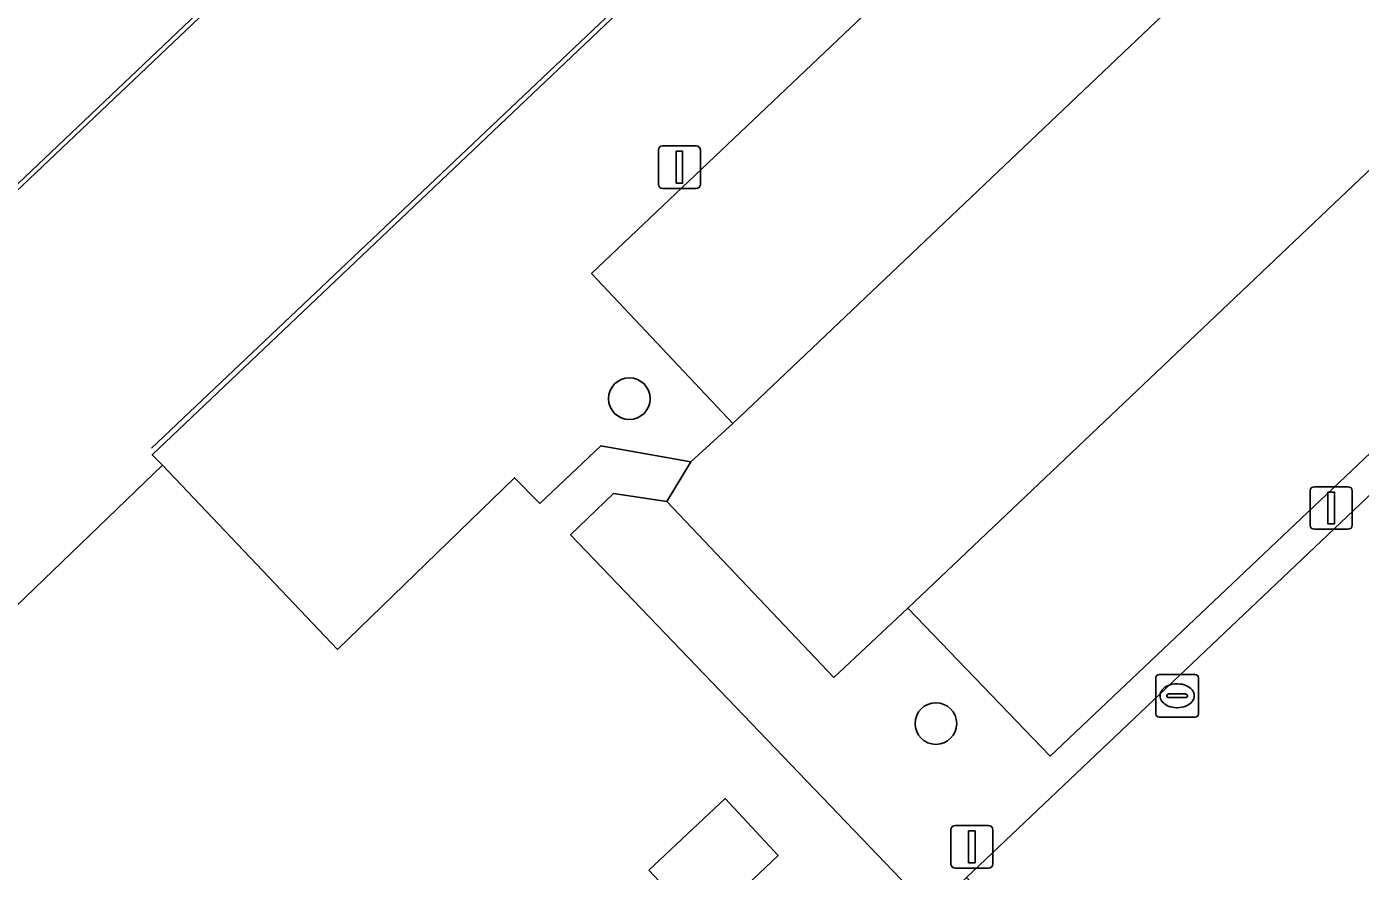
# Model space of a CAD drawing. Extents: x 156141 to 158132, y 385651 to 388333.
# Drawn here: x 156648.28 to 156679.59, y 388019.08 to 388038.93 of the extents above; entities that cross this region are included whole.
import ezdxf

# ---------------------------------------------------------------- set-up
doc = ezdxf.new("R2010")
doc.units = 0
for name, color, linetype in [('IMGEO_Berm_groen', 7, 'Continuous'), ('IMGEO_Boom', 7, 'Continuous'), ('IMGEO_Groenvoorziening', 7, 'Continuous'), ('IMGEO_Kolk', 7, 'Continuous'), ('IMGEO_Lage_trafo', 7, 'Continuous'), ('IMGEO_Lichtmast', 7, 'Continuous'), ('IMGEO_Lijnafwatering', 7, 'Continuous'), ('IMGEO_Parkeervlak_halfverhard', 7, 'Continuous'), ('IMGEO_Rijbaan_lokaal_gesloten', 7, 'Continuous'), ('IMGEO_Rijbaan_lokaal_open', 7, 'Continuous'), ('IMGEO_Terreindeel_open', 7, 'Continuous'), ('IMGEO_Voetpad_open', 7, 'Continuous')]:
    doc.layers.add(name, color=color, linetype=linetype)

msp = doc.modelspace()

# ---------------------------------------------------------------- linework, layer by layer
at = {"layer": 'IMGEO_Berm_groen'}
msp.add_lwpolyline([(156735.551, 388081.817), (156721.27, 388068.238), (156717.976, 388071.762), (156715.934, 388069.845), (156719.282, 388066.324), (156704.95, 388052.759), (156701.639, 388056.263), (156699.623, 388054.351), (156702.941, 388050.828), (156688.646, 388037.282), (156685.309, 388040.782), (156683.268, 388038.847), (156686.613, 388035.347), (156672.312, 388021.79), (156668.969, 388025.27), (156667.232, 388023.64), (156663.309, 388027.774), (156662.054, 388027.961), (156661.048, 388026.987), (156669.546, 388018.128), (156670.342, 388018.939), (156760.794, 388104.778)], dxfattribs=at)
at = {"layer": 'IMGEO_Boom'}
for centre in [(156662.428, 388030.189), (156669.626, 388022.556)]:
    msp.add_circle(centre, 0.489, dxfattribs=at)
at = {"layer": 'IMGEO_Groenvoorziening'}
msp.add_lwpolyline([(156732.524, 388106.093), (156651.226, 388028.872), (156651.463, 388028.623), (156655.573, 388024.296), (156659.729, 388028.332), (156660.327, 388027.729), (156661.757, 388029.081), (156663.875, 388028.707), (156664.856, 388029.609), (156661.542, 388033.127), (156675.838, 388046.708), (156679.147, 388043.197), (156681.128, 388045.08), (156677.788, 388048.574), (156692.127, 388062.163), (156695.459, 388058.661), (156697.483, 388060.584), (156694.301, 388064.042), (156708.466, 388077.666), (156711.786, 388074.163), (156713.816, 388076.083), (156710.474, 388079.585), (156724.759, 388093.143)], dxfattribs=at)
at = {"layer": 'IMGEO_Kolk'}
for p, q in [((156674.79, 388022.782), (156674.79, 388023.634)), ((156674.865, 388023.708), (156675.717, 388023.708)), ((156675.791, 388023.634), (156675.791, 388022.782)), ((156675.049, 388023.202), (156675.049, 388023.214)), ((156675.092, 388023.251), (156675.49, 388023.251)), ((156675.278, 388023.488), (156675.303, 388023.488)), ((156675.533, 388023.214), (156675.533, 388023.202)), ((156675.487, 388023.165), (156675.089, 388023.165)), ((156675.301, 388022.928), (156675.276, 388022.928)), ((156675.717, 388022.708), (156674.865, 388022.708))]:
    msp.add_line(p, q, dxfattribs=at)
for points in [[(156674.79, 388022.782), (156674.79, 388023.634)], [(156674.865, 388023.708), (156675.717, 388023.708)], [(156675.791, 388023.634), (156675.791, 388022.782)], [(156675.717, 388022.708), (156674.865, 388022.708)]]:
    msp.add_lwpolyline(points, dxfattribs=at)
for centre, radius, start, end in [((156674.867, 388023.632), 0.0765, 91.552, 178.448), ((156674.867, 388023.632), 0.0765, 91.552, 178.448), ((156675.715, 388023.632), 0.0765, 1.552, 88.448), ((156675.715, 388023.632), 0.0765, 1.552, 88.448), ((156675.089, 388023.211), 0.0403, 85.8775, 175.7526), ((156675.494, 388023.213), 0.0386, 1.7309, 96.639), ((156675.086, 388023.201), 0.0366, 178.938, 274.7102), ((156675.49, 388023.208), 0.043, 264.8664, 352.4533), ((156674.867, 388022.784), 0.0765, 181.552, 268.448), ((156674.867, 388022.784), 0.0765, 181.552, 268.448), ((156675.715, 388022.784), 0.0765, 271.552, 358.448), ((156675.715, 388022.784), 0.0765, 271.552, 358.448)]:
    msp.add_arc(centre, radius, start, end, dxfattribs=at)
for centre, major_axis, ratio, start_param, end_param in [((156675.277, 388023.208), (-0.387, 0.002), 0.722429, 4.712389, 7.853982), ((156675.302, 388023.208), (-0.39, 0.002), 0.717154, 1.570796, 4.712389)]:
    msp.add_ellipse(centre, major_axis=major_axis, ratio=ratio, start_param=start_param, end_param=end_param, dxfattribs=at)
at = {"layer": 'IMGEO_Lage_trafo'}
msp.add_lwpolyline([(156665.919, 388019.455), (156664.679, 388020.793), (156662.886, 388019.111), (156664.143, 388017.776)], close=True, dxfattribs=at)
at = {"layer": 'IMGEO_Lichtmast'}
for p, q in [((156663.209, 388036.127), (156663.999, 388036.127)), ((156663.999, 388036.127), (156663.209, 388036.127)), ((156663.109, 388035.227), (156663.109, 388036.027)), ((156663.109, 388036.027), (156663.109, 388035.227)), ((156664.099, 388036.027), (156664.099, 388035.227)), ((156664.099, 388035.227), (156664.099, 388036.027)), ((156663.999, 388035.127), (156663.209, 388035.127)), ((156663.209, 388035.127), (156663.999, 388035.127)), ((156678.412, 388027.22), (156678.412, 388028.02)), ((156678.412, 388028.02), (156678.412, 388027.22)), ((156678.512, 388028.12), (156679.302, 388028.12)), ((156679.302, 388028.12), (156678.512, 388028.12)), ((156679.402, 388028.02), (156679.402, 388027.22)), ((156679.402, 388027.22), (156679.402, 388028.02)), ((156679.302, 388027.12), (156678.512, 388027.12)), ((156678.512, 388027.12), (156679.302, 388027.12)), ((156670.075, 388020.159), (156670.865, 388020.159)), ((156670.865, 388020.159), (156670.075, 388020.159)), ((156669.975, 388019.259), (156669.975, 388020.059)), ((156669.975, 388020.059), (156669.975, 388019.259)), ((156670.965, 388020.059), (156670.965, 388019.259)), ((156670.965, 388019.259), (156670.965, 388020.059)), ((156670.865, 388019.159), (156670.075, 388019.159)), ((156670.075, 388019.159), (156670.865, 388019.159))]:
    msp.add_line(p, q, dxfattribs=at)
for points in [[(156663.529, 388036.002), (156663.679, 388036.002), (156663.679, 388035.252), (156663.529, 388035.252), (156663.529, 388036.002)], [(156678.832, 388027.995), (156678.982, 388027.995), (156678.982, 388027.245), (156678.832, 388027.245), (156678.832, 388027.995)], [(156670.395, 388020.034), (156670.545, 388020.034), (156670.545, 388019.284), (156670.395, 388019.284), (156670.395, 388020.034)]]:
    msp.add_lwpolyline(points, dxfattribs=at)
for centre, start, end in [((156663.209, 388036.027), 90, 180), ((156663.209, 388036.027), 90, 180), ((156663.999, 388036.027), 0, 90), ((156663.999, 388036.027), 360, 90), ((156663.209, 388035.227), 180, 270), ((156663.209, 388035.227), 180, 270), ((156663.999, 388035.227), 270, 0), ((156663.999, 388035.227), 270, 0), ((156678.512, 388028.02), 90, 180), ((156678.512, 388028.02), 90, 180), ((156679.302, 388028.02), 0, 90), ((156679.302, 388028.02), 360, 90), ((156678.512, 388027.22), 180, 270), ((156678.512, 388027.22), 180, 270), ((156679.302, 388027.22), 270, 0), ((156679.302, 388027.22), 270, 0), ((156670.075, 388020.059), 90, 180), ((156670.075, 388020.059), 90, 180), ((156670.865, 388020.059), 0, 90), ((156670.865, 388020.059), 360, 90), ((156670.075, 388019.259), 180, 270), ((156670.075, 388019.259), 180, 270), ((156670.865, 388019.259), 270, 0), ((156670.865, 388019.259), 270, 0)]:
    msp.add_arc(centre, 0.1, start, end, dxfattribs=at)
at = {"layer": 'IMGEO_Lijnafwatering'}
for points in [[(156645.409, 388032.576), (156660.314, 388046.727)], [(156651.209, 388029.027), (156664.834, 388041.949)]]:
    msp.add_lwpolyline(points, dxfattribs=at)
at = {"layer": 'IMGEO_Parkeervlak_halfverhard'}
for points in [[(156679.147, 388043.197), (156675.838, 388046.708), (156661.542, 388033.127), (156664.856, 388029.609)], [(156683.268, 388038.847), (156668.969, 388025.27), (156672.312, 388021.79), (156686.613, 388035.347)]]:
    msp.add_lwpolyline(points, close=True, dxfattribs=at)
at = {"layer": 'IMGEO_Rijbaan_lokaal_gesloten'}
for points in [[(156646.532, 388023.876), (156651.463, 388028.623), (156651.226, 388028.872), (156732.524, 388106.093), (156732.988, 388106.533), (156732.962, 388106.561), (156706.487, 388134.255), (156698.079, 388143.248), (156697.941, 388143.396), (156692.7, 388148.628), (156687.199, 388154.591), (156646.005, 388115.411), (156600.051, 388071.963)], [(156763.822, 388101.553), (156760.794, 388104.778), (156670.342, 388018.939), (156672.669, 388016.55), (156674.29, 388018.121)], [(156719.757, 388103.353), (156645.589, 388032.889), (156635.769, 388023.546)]]:
    msp.add_lwpolyline(points, dxfattribs=at)
at = {"layer": 'IMGEO_Rijbaan_lokaal_open'}
msp.add_lwpolyline([(156728.105, 388089.669), (156713.816, 388076.083), (156711.786, 388074.163), (156697.483, 388060.584), (156695.459, 388058.661), (156681.128, 388045.08), (156679.147, 388043.197), (156664.856, 388029.609), (156663.875, 388028.707), (156663.309, 388027.774), (156667.232, 388023.64), (156668.969, 388025.27), (156683.268, 388038.847), (156685.309, 388040.782), (156699.623, 388054.351), (156701.639, 388056.263), (156715.934, 388069.845), (156717.976, 388071.762), (156732.242, 388085.318)], dxfattribs=at)
at = {"layer": 'IMGEO_Terreindeel_open'}
msp.add_lwpolyline([(156632.98, 388045.892), (156632.676, 388045.584), (156634.564, 388043.573), (156623.232, 388032.812), (156623.379, 388032.669), (156636.245, 388044.954), (156641.815, 388039.199), (156628.961, 388027.002), (156633.657, 388022.131), (156635.495, 388023.834), (156631.981, 388027.518), (156642.994, 388037.964), (156643.793, 388037.102), (156645.589, 388032.889), (156719.757, 388103.353)], dxfattribs=at)
at = {"layer": 'IMGEO_Voetpad_open'}
for points in [[(156663.309, 388027.774), (156663.875, 388028.707), (156661.757, 388029.081), (156660.327, 388027.729), (156659.729, 388028.332), (156655.573, 388024.296), (156651.463, 388028.623), (156646.532, 388023.876)], [(156660.235, 388009.194), (156669.546, 388018.128), (156661.048, 388026.987), (156662.054, 388027.961), (156663.309, 388027.774)]]:
    msp.add_lwpolyline(points, dxfattribs=at)
msp.add_lwpolyline([(156662.886, 388019.111), (156664.679, 388020.793), (156665.919, 388019.455), (156664.143, 388017.776)], close=True, dxfattribs=at)

doc.saveas('drawing.dxf')
